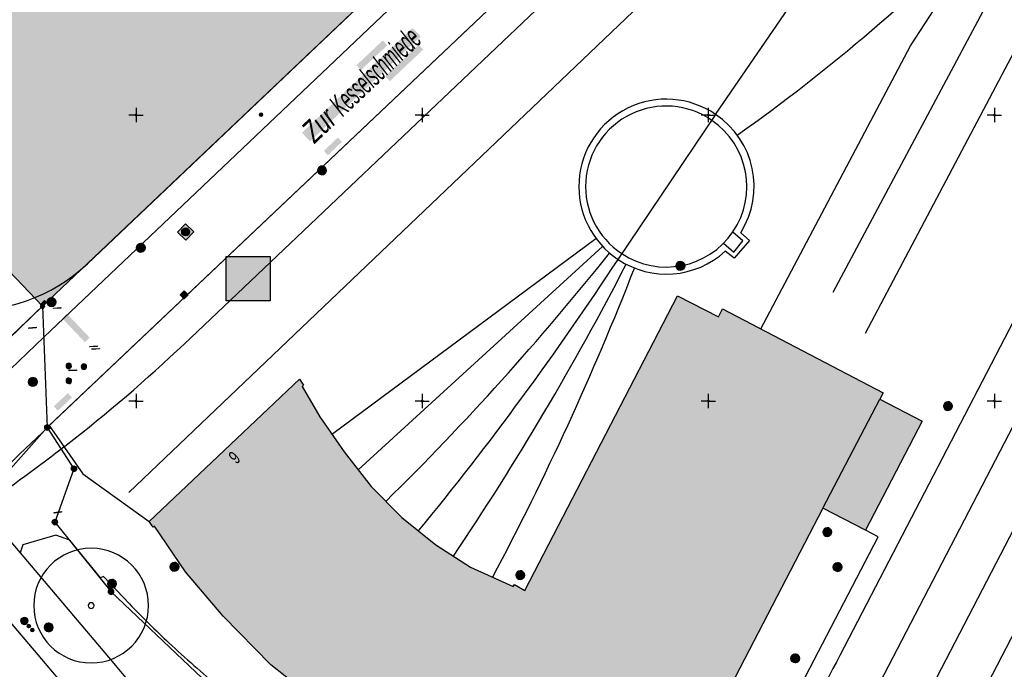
# Model space of a CAD drawing. Header units: metres. Extents: x 2695560 to 2696939, y 1260491 to 1262050.
# Tile 771 of 1005: x 2696466 to 2696552, y 1261351 to 1261408. Entities that reach past the tile are written whole.
import ezdxf

# ---------------------------------------------------------------- set-up
doc = ezdxf.new("R2010")
doc.units = ezdxf.units.M
doc.linetypes.add('AUSGEZOGEN', pattern=[0])
for name, color, linetype in [('XR$1$AV_Gebäudeflächen (BB)', 7, 'AUSGEZOGEN'), ('XR$1$AV_Grenzpunkte', 7, 'AUSGEZOGEN'), ('XR$1$AV_Haus-Nr.', 7, 'AUSGEZOGEN'), ('XR$1$AV_Koordinatennetzpunkte', 7, 'AUSGEZOGEN'), ('XR$1$AV_Linien (BB)', 7, 'AUSGEZOGEN'), ('XR$1$AV_Linien (EO)', 7, 'AUSGEZOGEN'), ('XR$1$AV_Strassennamen', 7, 'AUSGEZOGEN'), ('XR$1$AW_LK_Einlaufschacht alt', 24, 'AUSGEZOGEN'), ('XR$1$AW_LK_Schachtdeckel', 24, 'AUSGEZOGEN'), ('XR$1$EW_LK_Bauwerk_FL_Linie_Punkt', 1, 'AUSGEZOGEN'), ('XR$1$EW_LK_Knoten', 1, 'AUSGEZOGEN'), ('XR$1$GR_Baum', 94, 'AUSGEZOGEN'), ('XR$1$Liegenschaftsgrenzen', 7, 'AUSGEZOGEN'), ('XR$1$PFAV', 255, 'AUSGEZOGEN'), ('XR$1$PFAW', 255, 'AUSGEZOGEN'), ('XR$1$PFEW', 255, 'AUSGEZOGEN'), ('XR$1$PFWA', 255, 'AUSGEZOGEN'), ('XR$1$RAEW', 8, 'AUSGEZOGEN'), ('XR$1$RP_Abstandslinie', 7, 'AUSGEZOGEN'), ('XR$1$WA_LK_Absperrarmatur', 171, 'AUSGEZOGEN'), ('XR$1$WA_LK_Hydrant', 171, 'AUSGEZOGEN'), ('XR$1$WA_LK_Rohrleitungsteil', 171, 'AUSGEZOGEN')]:
    doc.layers.add(name, color=color, linetype=linetype)
doc.styles.add('ARIAL', font='arial.ttf')

# ---------------------------------------------------------------- blocks, each defined once
blk = doc.blocks.new('COMPLEXOBJECT_249')
at = {"layer": 'XR$1$AV_Linien (BB)', "color": 7, "linetype": 'AUSGEZOGEN', "transparency": 33554687}
blk.add_lwpolyline([(6467.25, 11372.69), (6466.83, 11372.255), (6464.813, 11370.353)], dxfattribs=at)
blk.add_arc((6471.284, 11363.284), 9.584, 132.47149, 146.2448, dxfattribs=at)
blk = doc.blocks.new('COMPLEXOBJECT_387')
at = {"layer": 'XR$1$AV_Linien (BB)', "color": 7, "linetype": 'AUSGEZOGEN', "transparency": 33554687}
for p, q in [((6463.083, 11367.998), (6462.764, 11365.134)), ((6463.727, 11363.084), (6464.867, 11361.714))]:
    blk.add_line(p, q, dxfattribs=at)
blk.add_arc((6467.086, 11365.913), 4.392, 190.21856, 220.1056, dxfattribs=at)
blk = doc.blocks.new('COMPLEXOBJECT_392')
at = {"layer": 'XR$1$AV_Linien (BB)', "color": 7, "linetype": 'AUSGEZOGEN', "transparency": 33554687}
blk.add_line((6470.138, 11348.488), (6461.473, 11358.662), dxfattribs=at)
for centre, radius, start, end in [((6458.394, 11355.873), 4.154, 42.16363, 118.8825), ((6484.263, 11307.659), 58.87, 118.26294, 120.13049)]:
    blk.add_arc(centre, radius, start, end, dxfattribs=at)
blk = doc.blocks.new('COMPLEXOBJECT_521')
at = {"layer": 'XR$1$AV_Linien (BB)', "color": 7, "linetype": 'AUSGEZOGEN', "transparency": 33554687}
blk.add_line((6472.592, 11352.609), (6476.006, 11348.523), dxfattribs=at)
blk.add_lwpolyline([(6506.9, 11322.711), (6507.432, 11322.424), (6507.554, 11322.653), (6507.737, 11323.013), (6507.995, 11322.871)], dxfattribs=at)
for centre, radius, start, end in [((6570.908, 11432.305), 126.593, 221.43917, 230.97204), ((6561.697, 11415.799), 108.019, 229.25379, 239.51643)]:
    blk.add_arc(centre, radius, start, end, dxfattribs=at)
blk = doc.blocks.new('COMPLEXOBJECT_522')
at = {"layer": 'XR$1$AV_Linien (BB)', "color": 7, "linetype": 'AUSGEZOGEN', "transparency": 33554687}
for centre, radius, start, end in [((6539.598, 11419.825), 90.341, 223.83017, 226.90524), ((6539.966, 11420.208), 90.872, 226.90079, 230.60628)]:
    blk.add_arc(centre, radius, start, end, dxfattribs=at)
blk = doc.blocks.new('COMPLEXOBJECT_539')
at = {"layer": 'XR$1$AV_Linien (BB)', "color": 7, "linetype": 'AUSGEZOGEN', "transparency": 33554687}
blk.add_line((6539.499, 11449.581), (6466.944, 11380.587), dxfattribs=at)
blk = doc.blocks.new('COMPLEXOBJECT_540')
at = {"layer": 'XR$1$AV_Linien (BB)', "color": 7, "linetype": 'AUSGEZOGEN', "transparency": 33554687}
blk.add_lwpolyline([(6466.84, 11383.28), (6456.91, 11393.71), (6456.922, 11393.849), (6457.511, 11400.483), (6457.821, 11403.982), (6457.879, 11404.631), (6458.123, 11407.779)], dxfattribs=at)
blk = doc.blocks.new('COMPLEXOBJECT_991')
at = {"layer": 'XR$1$AV_Linien (EO)', "color": 7, "linetype": 'AUSGEZOGEN', "transparency": 33554687}
blk.add_line((6538.743, 11380.921), (6561.202, 11423.565), dxfattribs=at)
blk = doc.blocks.new('COMPLEXOBJECT_1014')
at = {"layer": 'XR$1$AV_Linien (EO)', "color": 7, "linetype": 'AUSGEZOGEN', "transparency": 33554687}
for p, q in [((6553.784, 11440.271), (6563.707, 11452.365)), ((6525.637, 11400.059), (6545.185, 11428.573))]:
    blk.add_line(p, q, dxfattribs=at)
blk.add_arc((6666.957, 11348.07), 145.977, 140.83061, 146.53145, dxfattribs=at)
blk = doc.blocks.new('COMPLEXOBJECT_1039')
at = {"layer": 'XR$1$AV_Linien (EO)', "color": 7, "linetype": 'AUSGEZOGEN', "transparency": 33554687}
blk.add_lwpolyline([(6527.828, 11389.719), (6528.597, 11389.045), (6527.248, 11387.478), (6526.468, 11388.101)], dxfattribs=at)
for centre, radius, start, end in [((6521.325, 11393.756), 7.637, 55.62028, 236.63127), ((6521.427, 11393.765), 7.572, 327.70522, 56.2223), ((6521.339, 11393.645), 7.553, 236.07786, 312.77113)]:
    blk.add_arc(centre, radius, start, end, dxfattribs=at)
blk = doc.blocks.new('COMPLEXOBJECT_1050')
at = {"layer": 'XR$1$AV_Linien (EO)', "color": 7, "linetype": 'AUSGEZOGEN', "transparency": 33554687}
for centre, start, end in [((6521.31, 11393.759), 55.26081, 236.60425), ((6521.329, 11393.746), 236.41592, 55.44915)]:
    blk.add_arc(centre, 7.032, start, end, dxfattribs=at)
blk = doc.blocks.new('COMPLEXOBJECT_1102')
at = {"layer": 'XR$1$AV_Linien (EO)', "color": 7, "linetype": 'AUSGEZOGEN', "transparency": 33554687}
blk.add_line((6590.171, 11456.269), (6536.481, 11352.74), dxfattribs=at)
blk.add_arc((7870.838, 10660.799), 1503.094, 152.59064, 153.373799, dxfattribs=at)
blk = doc.blocks.new('COMPLEXOBJECT_1113')
at = {"layer": 'XR$1$AV_Linien (EO)', "color": 7, "linetype": 'AUSGEZOGEN', "transparency": 33554687}
blk.add_line((6479.195, 11379.981), (6485.572, 11386.041), dxfattribs=at)
for centre, radius, start, end in [((6386.877, 11477.172), 134.047, 307.72851, 313.52724), ((6367.885, 11501.758), 165.114, 304.5823, 307.7203)]:
    blk.add_arc(centre, radius, start, end, dxfattribs=at)
blk = doc.blocks.new('COMPLEXOBJECT_1400')
at = {"layer": 'XR$1$Liegenschaftsgrenzen', "color": 7, "linetype": 'AUSGEZOGEN', "transparency": 33554687}
for points in [[(6456.22, 11351.76), (6451.4, 11350.18), (6448.022, 11348.156)], [(6468.44, 11346.6), (6467.23, 11346.18), (6462.63, 11350.36)]]:
    blk.add_lwpolyline(points, dxfattribs=at)
for centre, radius, start, end in [((6458.228, 11345.578), 6.5, 47.36921, 107.98994), ((6571.236, 11440.024), 138.906, 222.26553, 225.67616), ((6573.601, 11439.064), 139.892, 224.70836, 233.28066), ((6573.698, 11438.894), 139.815, 233.20714, 241.79591)]:
    blk.add_arc(centre, radius, start, end, dxfattribs=at)
blk = doc.blocks.new('BAV15')
at = {"layer": 'XR$1$PFAV', "transparency": 33554687}
blk.add_hatch(color=7, dxfattribs=at).paths.add_polyline_path([(0.5, 0), (0.49, 0.1), (0.46, 0.2), (0.41, 0.29), (0.34, 0.36), (0.26, 0.42), (0.17, 0.47), (0.08, 0.49), (-0.03, 0.5), (-0.13, 0.48), (-0.22, 0.45), (-0.31, 0.4), (-0.38, 0.33), (-0.44, 0.24), (-0.48, 0.15), (-0.5, 0.05), (-0.5, -0.05), (-0.48, -0.15), (-0.44, -0.24), (-0.38, -0.33), (-0.31, -0.4), (-0.22, -0.45), (-0.13, -0.48), (-0.03, -0.5), (0.08, -0.49), (0.17, -0.47), (0.26, -0.42), (0.34, -0.36), (0.41, -0.29), (0.46, -0.2), (0.49, -0.1)])
at = {"color": 7, "transparency": 33554687}
for start, end in [(90, 270), (270, 90)]:
    blk.add_arc((0, 0), 0.5, start, end, dxfattribs=at)
at = {"layer": 'XR$1$PFAV', "transparency": 33554687}
blk.add_circle((0, 0), 0.5, dxfattribs=at)
blk = doc.blocks.new('BAV2041')
at = {"color": 7, "transparency": 33554687}
for p, q in [((-0.05, 0), (-0.5, 0)), ((0, 0.5), (0, 0.05)), ((0.05, 0), (0.5, 0)), ((0, -0.05), (0, -0.5))]:
    blk.add_line(p, q, dxfattribs=at)
blk.add_circle((0, 0), 0.05, dxfattribs=at)
for start, end in [(90, 270), (270, 90)]:
    blk.add_arc((0, 0), 0.05, start, end, dxfattribs=at)
blk = doc.blocks.new('COMPLEXOBJECT_1466')
at = {"layer": 'XR$1$RP_Abstandslinie', "color": 7, "linetype": 'AUSGEZOGEN', "transparency": 33554687}
blk.add_lwpolyline([(6470.75, 11387), (6506.19, 11420.68), (6538.12, 11451.04), (6563.88, 11475.59), (6592.63, 11503.18), (6600.77, 11511.64), (6607.85, 11520), (6614.25, 11528.63), (6625.63, 11546.5), (6628.65, 11551.41), (6635.35, 11563.02), (6638.59, 11569.24), (6641.62, 11575.58), (6644.56, 11581.92)], dxfattribs=at)
blk = doc.blocks.new('WBGR1')
at = {"color": 94, "transparency": 33554687}
for radius, start, end in [(1, 90, 270), (1, 270, 90), (0.05, 90, 270), (0.05, 270, 90)]:
    blk.add_arc((0, 0), radius, start, end, dxfattribs=at)
blk = doc.blocks.new('BAW2089')
at = {"layer": 'XR$1$PFAW', "transparency": 33554687}
blk.add_hatch(color=7, dxfattribs=at).paths.add_polyline_path([(-0.5, 0.5), (-0.5, -0.5), (0.5, -0.5), (0.5, 0.5)])
at = {"transparency": 33554687}
blk.add_lwpolyline([(-0.5, 0.5), (0.5, 0.5), (0.5, -0.5), (-0.5, -0.5), (-0.5, 0.5)], close=True, dxfattribs=at)
at = {"layer": 'XR$1$PFAW', "transparency": 33554687}
blk.add_lwpolyline([(-0.5, 0.5), (0.5, 0.5), (0.5, -0.5), (-0.5, -0.5), (-0.5, 0.5)], close=True, dxfattribs=at)
blk = doc.blocks.new('BAW2088')
at = {"layer": 'XR$1$PFAW', "transparency": 33554687}
blk.add_hatch(color=253, dxfattribs=at).paths.add_polyline_path([(0.51, 0), (0.5, 0.1), (0.47, 0.2), (0.42, 0.29), (0.35, 0.36), (0.27, 0.42), (0.18, 0.47), (0.09, 0.49), (-0.01, 0.5), (-0.11, 0.48), (-0.21, 0.45), (-0.3, 0.4), (-0.37, 0.33), (-0.43, 0.24), (-0.47, 0.15), (-0.49, 0.05), (-0.49, -0.05), (-0.47, -0.15), (-0.43, -0.24), (-0.37, -0.33), (-0.3, -0.4), (-0.21, -0.45), (-0.11, -0.48), (-0.01, -0.5), (0.09, -0.49), (0.18, -0.47), (0.27, -0.42), (0.35, -0.36), (0.42, -0.29), (0.47, -0.2), (0.5, -0.1)])
at = {"transparency": 33554687}
for start, end in [(91.1948, 268.8052), (268.8052, 91.1948)]:
    blk.add_arc((0.01, 0), 0.5, start, end, dxfattribs=at)
at = {"layer": 'XR$1$PFAW', "transparency": 33554687}
blk.add_circle((0.01, 0), 0.5, dxfattribs=at)
blk = doc.blocks.new('BAW2087')
at = {"lineweight": 25, "true_color": 0x000000, "transparency": 33554687}
h = blk.add_hatch(color=18, dxfattribs=at)
h.paths.add_polyline_path([(-0.5, 0.5), (-0.5, -0.5), (0.5, -0.5), (0.5, 0.5)])
h.paths.add_polyline_path([(0.337, -0.069), (0.316, -0.136), (0.282, -0.196), (0.237, -0.249), (0.182, -0.292), (0.119, -0.322), (0.052, -0.34), (-0.017, -0.343), (-0.086, -0.333), (-0.151, -0.309), (-0.21, -0.272), (-0.261, -0.224), (-0.301, -0.167), (-0.328, -0.103), (-0.342, -0.035), (-0.342, 0.035), (-0.328, 0.103), (-0.301, 0.167), (-0.261, 0.224), (-0.21, 0.272), (-0.151, 0.309), (-0.086, 0.333), (-0.017, 0.343), (0.052, 0.34), (0.119, 0.322), (0.182, 0.292), (0.237, 0.249), (0.282, 0.196), (0.316, 0.136), (0.337, 0.069), (0.344, 0)], flags=16)
at = {"layer": 'XR$1$PFAW', "lineweight": 25, "transparency": 33554687}
blk.add_hatch(color=7, dxfattribs=at).paths.add_polyline_path([(0.344, 0), (0.337, 0.069), (0.316, 0.136), (0.282, 0.196), (0.237, 0.249), (0.182, 0.292), (0.119, 0.322), (0.052, 0.34), (-0.017, 0.343), (-0.086, 0.333), (-0.151, 0.309), (-0.21, 0.272), (-0.261, 0.224), (-0.301, 0.167), (-0.328, 0.103), (-0.342, 0.035), (-0.342, -0.035), (-0.328, -0.103), (-0.301, -0.167), (-0.261, -0.224), (-0.21, -0.272), (-0.151, -0.309), (-0.086, -0.333), (-0.017, -0.343), (0.052, -0.34), (0.119, -0.322), (0.182, -0.292), (0.237, -0.249), (0.282, -0.196), (0.316, -0.136), (0.337, -0.069)])
at = {"lineweight": 25, "transparency": 33554687}
for p, q in [((-0.5, 0.5, 0.993), (0.5, 0.5, 0.993)), ((-0.5, -0.5, 0.993), (-0.5, 0.5, 0.993)), ((0.5, 0.5, 0.993), (0.5, -0.5, 0.993)), ((0.5, -0.5, 0.993), (-0.5, -0.5, 0.993))]:
    blk.add_line(p, q, dxfattribs=at)
blk.add_circle((0, 0), 0.344, dxfattribs=at)
at = {"layer": 'XR$1$PFAW', "lineweight": 25, "transparency": 33554687}
blk.add_line((-0.5, 0.5), (0.5, 0.5), dxfattribs=at)
at = {"layer": 'XR$1$PFAW', "color": 31, "lineweight": 25, "transparency": 33554687}
for p, q in [((-0.5, -0.5), (-0.5, 0.5)), ((0.5, 0.5), (0.5, -0.5)), ((0.5, -0.5), (-0.5, -0.5))]:
    blk.add_line(p, q, dxfattribs=at)
at = {"layer": 'XR$1$PFAW', "lineweight": 25, "transparency": 33554687}
blk.add_circle((0, 0), 0.344, dxfattribs=at)
blk = doc.blocks.new('BAW2082')
at = {"layer": 'XR$1$PFAW', "transparency": 33554687}
blk.add_hatch(color=7, dxfattribs=at).paths.add_polyline_path([(0.51, 0), (0.5, 0.1), (0.47, 0.19), (0.42, 0.28), (0.35, 0.36), (0.27, 0.42), (0.18, 0.47), (0.08, 0.49), (-0.02, 0.5), (-0.12, 0.48), (-0.21, 0.45), (-0.3, 0.39), (-0.37, 0.32), (-0.43, 0.24), (-0.47, 0.15), (-0.49, 0.05), (-0.49, -0.05), (-0.47, -0.15), (-0.43, -0.25), (-0.37, -0.33), (-0.3, -0.4), (-0.21, -0.45), (-0.12, -0.49), (-0.02, -0.5), (0.08, -0.5), (0.18, -0.47), (0.27, -0.43), (0.35, -0.37), (0.42, -0.29), (0.47, -0.2), (0.5, -0.1)])
at = {"transparency": 33554687}
for start, end in [(91.1948, 268.8052), (268.8052, 91.1948)]:
    blk.add_arc((0.01, 0), 0.5, start, end, dxfattribs=at)
at = {"layer": 'XR$1$PFAW', "transparency": 33554687}
blk.add_circle((0.01, 0), 0.5, dxfattribs=at)
blk = doc.blocks.new('BWA2013')
at = {"true_color": 0x000000, "transparency": 33554687}
blk.add_hatch(color=18, dxfattribs=at).paths.add_polyline_path([(-0.29, -0.41), (0.35, 0.36), (0.29, 0.41), (-0.35, -0.36)])
at = {"transparency": 33554687}
blk.add_lwpolyline([(-0.29, -0.41), (-0.35, -0.36), (0.29, 0.41), (0.35, 0.36), (-0.29, -0.41)], close=True, dxfattribs=at)
blk = doc.blocks.new('BWA2009')
at = {"true_color": 0x000000, "transparency": 33554687}
blk.add_hatch(color=18, dxfattribs=at).paths.add_polyline_path([(0.33, 0), (0.33, 0.07), (0.31, 0.13), (0.27, 0.19), (0.23, 0.24), (0.18, 0.28), (0.12, 0.31), (0.05, 0.33), (-0.02, 0.33), (-0.08, 0.32), (-0.15, 0.3), (-0.2, 0.26), (-0.25, 0.22), (-0.29, 0.16), (-0.32, 0.1), (-0.33, 0.03), (-0.33, -0.03), (-0.32, -0.1), (-0.29, -0.16), (-0.25, -0.22), (-0.2, -0.26), (-0.15, -0.3), (-0.08, -0.32), (-0.02, -0.33), (0.05, -0.33), (0.12, -0.31), (0.18, -0.28), (0.23, -0.24), (0.27, -0.19), (0.31, -0.13), (0.33, -0.07)])
at = {"layer": 'XR$1$PFWA', "transparency": 33554687}
blk.add_hatch(color=7, dxfattribs=at).paths.add_polyline_path([(0.5, 0), (0.49, 0.1), (0.46, 0.2), (0.41, 0.29), (0.34, 0.36), (0.26, 0.42), (0.17, 0.47), (0.08, 0.49), (-0.03, 0.5), (-0.13, 0.48), (-0.22, 0.45), (-0.31, 0.4), (-0.38, 0.33), (-0.44, 0.24), (-0.48, 0.15), (-0.5, 0.05), (-0.5, -0.05), (-0.48, -0.15), (-0.44, -0.24), (-0.38, -0.33), (-0.31, -0.4), (-0.22, -0.45), (-0.13, -0.48), (-0.03, -0.5), (0.08, -0.49), (0.17, -0.47), (0.26, -0.42), (0.34, -0.36), (0.41, -0.29), (0.46, -0.2), (0.49, -0.1)])
at = {"transparency": 33554687}
blk.add_circle((0, 0), 0.333, dxfattribs=at)
for start, end in [(90, 180), (180, 270), (0, 90), (270, 0)]:
    blk.add_arc((0, 0), 0.5, start, end, dxfattribs=at)
at = {"layer": 'XR$1$PFWA', "transparency": 33554687}
blk.add_circle((0, 0), 0.5, dxfattribs=at)
blk = doc.blocks.new('BWA965')
at = {"layer": 'XR$1$PFWA', "transparency": 33554687}
blk.add_hatch(color=7, dxfattribs=at).paths.add_polyline_path([(0, 0.5), (-0.05, 0.5), (-0.1, 0.49), (-0.15, 0.48), (-0.2, 0.46), (-0.24, 0.44), (-0.29, 0.41), (-0.33, 0.38), (-0.36, 0.34), (-0.4, 0.31), (-0.42, 0.26), (-0.45, 0.22), (-0.47, 0.17), (-0.48, 0.13), (-0.49, 0.08), (-0.5, 0.03), (-0.5, -0.03), (-0.49, -0.08), (-0.48, -0.13), (-0.47, -0.17), (-0.45, -0.22), (-0.42, -0.26), (-0.4, -0.31), (-0.36, -0.34), (-0.33, -0.38), (-0.29, -0.41), (-0.24, -0.44), (-0.2, -0.46), (-0.15, -0.48), (-0.1, -0.49), (-0.05, -0.5), (0, -0.5), (0.05, -0.5), (0.1, -0.49), (0.15, -0.48), (0.2, -0.46), (0.24, -0.44), (0.29, -0.41), (0.33, -0.38), (0.36, -0.34), (0.4, -0.31), (0.42, -0.26), (0.45, -0.22), (0.47, -0.17), (0.48, -0.13), (0.49, -0.08), (0.5, -0.03), (0.5, 0.03), (0.49, 0.08), (0.48, 0.13), (0.47, 0.17), (0.45, 0.22), (0.42, 0.26), (0.4, 0.31), (0.36, 0.34), (0.33, 0.38), (0.29, 0.41), (0.24, 0.44), (0.2, 0.46), (0.15, 0.48), (0.1, 0.49), (0.05, 0.5)])
at = {"transparency": 33554687}
blk.add_line((0, 0.5), (0, -0.5), dxfattribs=at)
for start, end in [(90, 270), (270, 90)]:
    blk.add_arc((0, 0), 0.5, start, end, dxfattribs=at)
blk = doc.blocks.new('BEW15')
at = {"layer": 'XR$1$PFEW', "transparency": 33554687}
h = blk.add_hatch(color=7, dxfattribs=at)
h.paths.add_polyline_path([(-0.5, 0), (-0.5, -0.05), (-0.49, -0.1), (-0.48, -0.15), (-0.46, -0.2), (-0.44, -0.24), (-0.41, -0.29), (-0.38, -0.33), (-0.34, -0.36), (-0.31, -0.4), (-0.26, -0.42), (-0.22, -0.45), (-0.17, -0.47), (-0.13, -0.48), (-0.08, -0.49), (-0.03, -0.5), (0.03, -0.5), (0.08, -0.49), (0.13, -0.48), (0.17, -0.47), (0.22, -0.45), (0.26, -0.42), (0.31, -0.4), (0.34, -0.36), (0.38, -0.33), (0.41, -0.29), (0.44, -0.24), (0.46, -0.2), (0.48, -0.15), (0.49, -0.1), (0.5, -0.05), (0.5, 0), (0.5, 0.05), (0.49, 0.1), (0.48, 0.15), (0.46, 0.2), (0.44, 0.24), (0.41, 0.29), (0.38, 0.33), (0.34, 0.36), (0.31, 0.4), (0.26, 0.42), (0.22, 0.45), (0.17, 0.47), (0.13, 0.48), (0.08, 0.49), (0.03, 0.5), (-0.03, 0.5), (-0.08, 0.49), (-0.13, 0.48), (-0.17, 0.47), (-0.22, 0.45), (-0.26, 0.42), (-0.31, 0.4), (-0.34, 0.36), (-0.38, 0.33), (-0.41, 0.29), (-0.44, 0.24), (-0.46, 0.2), (-0.48, 0.15), (-0.49, 0.1), (-0.5, 0.05)])
h.paths.add_polyline_path([(0.01, 0), (0.01, 0), (0.01, 0), (0.01, 0), (0.01, 0), (0.01, 0), (0.01, 0), (0.01, -0.01), (0.01, -0.01), (0.01, -0.01), (0.01, -0.01), (0.01, -0.01), (0, -0.01), (0, -0.01), (0, -0.01), (0, -0.01), (0, -0.01), (0, -0.01), (0, -0.01), (0, -0.01), (0, -0.01), (0, -0.01), (0, -0.01), (-0.01, -0.01), (-0.01, -0.01), (-0.01, -0.01), (-0.01, -0.01), (-0.01, 0), (-0.01, 0), (-0.01, 0), (-0.01, 0), (-0.01, 0), (-0.01, 0), (-0.01, 0), (-0.01, 0), (-0.01, 0), (-0.01, 0), (-0.01, 0.01), (-0.01, 0.01), (-0.01, 0.01), (-0.01, 0.01), (-0.01, 0.01), (0, 0.01), (0, 0.01), (0, 0.01), (0, 0.01), (0, 0.01), (0, 0.01), (0, 0.01), (0, 0.01), (0, 0.01), (0, 0.01), (0, 0.01), (0.01, 0.01), (0.01, 0.01), (0.01, 0.01), (0.01, 0.01), (0.01, 0.01), (0.01, 0.01), (0.01, 0), (0.01, 0), (0.01, 0)], flags=16)
at = {"color": 1, "transparency": 33554687}
for start, end in [(0, 180), (180, 0)]:
    blk.add_arc((0, 0), 0.5, start, end, dxfattribs=at)
at = {"layer": 'XR$1$PFEW', "transparency": 33554687}
blk.add_circle((0, 0), 0.5, dxfattribs=at)
blk = doc.blocks.new('BEWLP2549_S')
at = {"layer": 'XR$1$PFEW', "transparency": 33554687}
blk.add_hatch(color=7, dxfattribs=at).paths.add_polyline_path([(0.5, 0), (0.49, 0.1), (0.46, 0.2), (0.41, 0.29), (0.34, 0.36), (0.26, 0.42), (0.17, 0.47), (0.08, 0.49), (-0.03, 0.5), (-0.13, 0.48), (-0.22, 0.45), (-0.31, 0.4), (-0.38, 0.33), (-0.44, 0.24), (-0.48, 0.15), (-0.5, 0.05), (-0.5, -0.05), (-0.48, -0.15), (-0.44, -0.24), (-0.38, -0.33), (-0.31, -0.4), (-0.22, -0.45), (-0.13, -0.48), (-0.03, -0.5), (0.08, -0.49), (0.17, -0.47), (0.26, -0.42), (0.34, -0.36), (0.41, -0.29), (0.46, -0.2), (0.49, -0.1)])
at = {"color": 1, "transparency": 33554687}
for p, q in [((0.35, -0.35), (-0.35, 0.35)), ((-0.35, -0.35), (0.35, 0.35))]:
    blk.add_line(p, q, dxfattribs=at)
for start, end in [(91.3809, 268.6191), (268.6191, 91.3809)]:
    blk.add_arc((0, 0), 0.5, start, end, dxfattribs=at)
at = {"layer": 'XR$1$PFEW', "transparency": 33554687}
blk.add_circle((0, 0), 0.5, dxfattribs=at)
blk = doc.blocks.new('BEW957')
at = {"layer": 'XR$1$RAEW', "transparency": 33554687}
blk.add_hatch(color=1, dxfattribs=at).paths.add_polyline_path([(-0.5, 0), (-0.5, -0.05), (-0.49, -0.1), (-0.48, -0.15), (-0.46, -0.2), (-0.44, -0.24), (-0.41, -0.29), (-0.38, -0.33), (-0.34, -0.36), (-0.31, -0.4), (-0.26, -0.42), (-0.22, -0.45), (-0.17, -0.47), (-0.13, -0.48), (-0.08, -0.49), (-0.03, -0.5), (0.03, -0.5), (0.08, -0.49), (0.13, -0.48), (0.17, -0.47), (0.22, -0.45), (0.26, -0.42), (0.31, -0.4), (0.34, -0.36), (0.38, -0.33), (0.41, -0.29), (0.44, -0.24), (0.46, -0.2), (0.48, -0.15), (0.49, -0.1), (0.5, -0.05), (0.5, 0), (0.5, 0.05), (0.49, 0.1), (0.48, 0.15), (0.46, 0.2), (0.44, 0.24), (0.41, 0.29), (0.38, 0.33), (0.34, 0.36), (0.31, 0.4), (0.26, 0.42), (0.22, 0.45), (0.17, 0.47), (0.13, 0.48), (0.08, 0.49), (0.03, 0.5), (-0.03, 0.5), (-0.08, 0.49), (-0.13, 0.48), (-0.17, 0.47), (-0.22, 0.45), (-0.26, 0.42), (-0.31, 0.4), (-0.34, 0.36), (-0.38, 0.33), (-0.41, 0.29), (-0.44, 0.24), (-0.46, 0.2), (-0.48, 0.15), (-0.49, 0.1), (-0.5, 0.05)])
at = {"color": 1, "transparency": 33554687}
for start, end in [(90, 180), (180, 270), (0, 90), (270, 0)]:
    blk.add_arc((0, 0), 0.5, start, end, dxfattribs=at)
at = {"layer": 'XR$1$RAEW', "color": 1, "transparency": 33554687}
blk.add_circle((0, 0), 0.5, dxfattribs=at)
blk = doc.blocks.new('BEWLP2514')
at = {"layer": 'XR$1$PFEW', "transparency": 33554687}
blk.add_hatch(color=7, dxfattribs=at).paths.add_polyline_path([(0.5, 0), (-0.5, 0), (-0.5, -0.5), (0.5, -0.5)])
at = {"color": 1, "transparency": 33554687}
blk.add_lwpolyline([(-0.5, 0), (0.5, 0), (0.5, -0.5), (-0.5, -0.5), (-0.5, 0)], close=True, dxfattribs=at)
at = {"layer": 'XR$1$PFEW', "transparency": 33554687}
for p, q in [((-0.5, -0.5), (-0.5, 0)), ((-0.5, 0), (0.5, 0)), ((0.5, 0), (0.5, -0.5)), ((0.5, -0.5), (-0.5, -0.5))]:
    blk.add_line(p, q, dxfattribs=at)

msp = doc.modelspace()

# ---------------------------------------------------------------- hatches: boundary and pattern name
at = {"transparency": 33554687}
for points in [[(2696490.464, 1261398.263), (2696491.171, 1261397.517), (2696500.84, 1261406.687), (2696500.133, 1261407.433)], [(2696495.234, 1261404.171), (2696495.629, 1261403.752), (2696497.916, 1261405.909), (2696497.521, 1261406.328)], [(2696497.747, 1261403.193), (2696498.142, 1261402.777), (2696501.061, 1261405.545), (2696500.666, 1261405.961)], [(2696492.382, 1261396.686), (2696492.74, 1261396.31), (2696493.962, 1261397.472), (2696493.604, 1261397.848)], [(2696483.836, 1261387.458), (2696483.836, 1261383.557), (2696487.685, 1261383.557), (2696487.685, 1261387.458)], [(2696469.934, 1261382.445), (2696469.518, 1261382.051), (2696471.502, 1261379.951), (2696471.918, 1261380.345)], [(2696468.788, 1261374.343), (2696469.145, 1261373.965), (2696470.372, 1261375.121), (2696470.015, 1261375.499)], [(2696486.482, 1261361.586), (2696486.482, 1261361.062), (2696493.422, 1261361.062), (2696493.422, 1261361.586)]]:
    msp.add_hatch(color=7, dxfattribs=at).paths.add_polyline_path(points)
at = {"layer": 'XR$1$AV_Gebäudeflächen (BB)', "true_color": 0xd2d2d2, "transparency": 33554687}
for points in [[(2696467.81, 1261383.09), (2696507.16, 1261420.49), (2696510.408, 1261423.578), (2696539.09, 1261450.85), (2696538.655, 1261451.307), (2696541.753, 1261454.252), (2696532.269, 1261464.21), (2696531.576, 1261463.537), (2696531.169, 1261463.971), (2696510.613, 1261458.897), (2696504.847, 1261457.478), (2696501.744, 1261456.701), (2696500.279, 1261456.32), (2696500.085, 1261456.271), (2696499.892, 1261456.221), (2696499.698, 1261456.171), (2696499.505, 1261456.12), (2696499.312, 1261456.068), (2696499.119, 1261456.016), (2696498.927, 1261455.963), (2696498.734, 1261455.909), (2696498.542, 1261455.855), (2696498.35, 1261455.8), (2696498.158, 1261455.745), (2696497.966, 1261455.688), (2696497.775, 1261455.631), (2696497.584, 1261455.574), (2696497.393, 1261455.515), (2696497.202, 1261455.456), (2696497.011, 1261455.397), (2696496.82, 1261455.337), (2696496.63, 1261455.276), (2696496.44, 1261455.214), (2696496.25, 1261455.152), (2696496.061, 1261455.089), (2696495.871, 1261455.026), (2696495.682, 1261454.961), (2696495.493, 1261454.897), (2696495.304, 1261454.831), (2696495.116, 1261454.765), (2696494.927, 1261454.698), (2696494.739, 1261454.631), (2696494.552, 1261454.563), (2696494.364, 1261454.494), (2696494.104, 1261454.397), (2696493.844, 1261454.3), (2696493.585, 1261454.201), (2696493.326, 1261454.1), (2696493.067, 1261453.999), (2696492.809, 1261453.896), (2696492.552, 1261453.792), (2696492.295, 1261453.687), (2696492.039, 1261453.581), (2696491.783, 1261453.473), (2696491.528, 1261453.365), (2696491.273, 1261453.255), (2696491.018, 1261453.143), (2696490.765, 1261453.031), (2696490.511, 1261452.917), (2696490.259, 1261452.802), (2696490.006, 1261452.686), (2696489.755, 1261452.569), (2696489.504, 1261452.451), (2696489.253, 1261452.331), (2696489.003, 1261452.21), (2696488.754, 1261452.088), (2696488.505, 1261451.965), (2696488.257, 1261451.841), (2696488.01, 1261451.715), (2696487.763, 1261451.588), (2696487.516, 1261451.46), (2696487.271, 1261451.331), (2696487.025, 1261451.201), (2696486.781, 1261451.07), (2696486.537, 1261450.937), (2696486.453, 1261450.89), (2696486.368, 1261450.844), (2696486.284, 1261450.797), (2696486.2, 1261450.75), (2696486.116, 1261450.703), (2696486.032, 1261450.655), (2696485.948, 1261450.608), (2696485.864, 1261450.56), (2696485.781, 1261450.512), (2696485.697, 1261450.464), (2696485.614, 1261450.416), (2696485.53, 1261450.368), (2696485.447, 1261450.319), (2696485.364, 1261450.27), (2696485.281, 1261450.222), (2696485.198, 1261450.173), (2696485.115, 1261450.123), (2696485.032, 1261450.074), (2696484.949, 1261450.025), (2696484.867, 1261449.975), (2696484.784, 1261449.925), (2696484.702, 1261449.875), (2696484.619, 1261449.825), (2696484.537, 1261449.775), (2696484.455, 1261449.725), (2696484.373, 1261449.674), (2696484.291, 1261449.623), (2696484.209, 1261449.573), (2696484.127, 1261449.522), (2696484.046, 1261449.47), (2696483.964, 1261449.419), (2696483.891, 1261449.373), (2696483.818, 1261449.326), (2696483.745, 1261449.28), (2696483.672, 1261449.233), (2696483.599, 1261449.187), (2696483.526, 1261449.14), (2696483.453, 1261449.093), (2696483.381, 1261449.046), (2696483.308, 1261448.999), (2696483.236, 1261448.951), (2696483.163, 1261448.904), (2696483.091, 1261448.856), (2696483.018, 1261448.809), (2696482.946, 1261448.761), (2696482.874, 1261448.713), (2696482.802, 1261448.665), (2696482.73, 1261448.617), (2696482.658, 1261448.569), (2696482.586, 1261448.52), (2696482.515, 1261448.472), (2696482.443, 1261448.423), (2696482.372, 1261448.375), (2696482.3, 1261448.326), (2696482.229, 1261448.277), (2696482.157, 1261448.228), (2696482.086, 1261448.179), (2696482.015, 1261448.129), (2696481.944, 1261448.08), (2696481.873, 1261448.03), (2696481.802, 1261447.981), (2696481.731, 1261447.931), (2696481.645, 1261448.028), (2696478.909, 1261445.566), (2696477.877, 1261444.637), (2696472.129, 1261439.465), (2696472.216, 1261439.368), (2696472.086, 1261439.216), (2696471.957, 1261439.063), (2696471.829, 1261438.909), (2696471.701, 1261438.756), (2696471.573, 1261438.602), (2696471.446, 1261438.447), (2696471.32, 1261438.292), (2696471.194, 1261438.136), (2696471.069, 1261437.98), (2696470.944, 1261437.824), (2696470.82, 1261437.667), (2696470.696, 1261437.51), (2696470.573, 1261437.352), (2696470.451, 1261437.194), (2696470.329, 1261437.036), (2696470.207, 1261436.877), (2696470.087, 1261436.717), (2696469.966, 1261436.557), (2696469.847, 1261436.397), (2696469.727, 1261436.236), (2696469.609, 1261436.075), (2696469.491, 1261435.914), (2696469.373, 1261435.752), (2696469.256, 1261435.59), (2696469.14, 1261435.427), (2696469.024, 1261435.264), (2696468.909, 1261435.1), (2696468.794, 1261434.936), (2696468.68, 1261434.772), (2696468.567, 1261434.607), (2696468.454, 1261434.442), (2696468.424, 1261434.398), (2696468.394, 1261434.353), (2696468.364, 1261434.309), (2696468.334, 1261434.264), (2696468.304, 1261434.22), (2696468.274, 1261434.175), (2696468.244, 1261434.131), (2696468.214, 1261434.086), (2696468.184, 1261434.042), (2696468.154, 1261433.997), (2696468.124, 1261433.952), (2696468.095, 1261433.908), (2696468.065, 1261433.863), (2696468.035, 1261433.818), (2696468.006, 1261433.773), (2696467.976, 1261433.728), (2696467.947, 1261433.684), (2696467.917, 1261433.639), (2696467.888, 1261433.594), (2696467.858, 1261433.549), (2696467.829, 1261433.504), (2696467.8, 1261433.459), (2696467.77, 1261433.414), (2696467.741, 1261433.369), (2696467.712, 1261433.324), (2696467.683, 1261433.279), (2696467.654, 1261433.234), (2696467.625, 1261433.189), (2696467.596, 1261433.143), (2696467.567, 1261433.098), (2696467.538, 1261433.053), (2696467.515, 1261433.016), (2696467.491, 1261432.98), (2696467.468, 1261432.943), (2696467.445, 1261432.907), (2696467.422, 1261432.87), (2696467.399, 1261432.833), (2696467.375, 1261432.797), (2696467.352, 1261432.76), (2696467.329, 1261432.723), (2696467.306, 1261432.687), (2696467.283, 1261432.65), (2696467.26, 1261432.613), (2696467.237, 1261432.577), (2696467.214, 1261432.54), (2696467.191, 1261432.503), (2696467.168, 1261432.466), (2696467.145, 1261432.429), (2696467.123, 1261432.392), (2696467.1, 1261432.356), (2696467.077, 1261432.319), (2696467.054, 1261432.282), (2696467.031, 1261432.245), (2696467.009, 1261432.208), (2696466.986, 1261432.171), (2696466.963, 1261432.134), (2696466.941, 1261432.097), (2696466.918, 1261432.06), (2696466.896, 1261432.023), (2696466.873, 1261431.986), (2696466.85, 1261431.949), (2696466.828, 1261431.912), (2696466.8, 1261431.866), (2696466.773, 1261431.82), (2696466.745, 1261431.775), (2696466.717, 1261431.729), (2696466.69, 1261431.683), (2696466.662, 1261431.637), (2696466.635, 1261431.591), (2696466.607, 1261431.545), (2696466.58, 1261431.499), (2696466.552, 1261431.453), (2696466.525, 1261431.407), (2696466.498, 1261431.361), (2696466.471, 1261431.315), (2696466.444, 1261431.269), (2696466.416, 1261431.223), (2696466.389, 1261431.177), (2696466.362, 1261431.131), (2696466.335, 1261431.084), (2696466.308, 1261431.038), (2696466.282, 1261430.992), (2696466.255, 1261430.945), (2696466.228, 1261430.899), (2696466.201, 1261430.853), (2696466.175, 1261430.806), (2696466.148, 1261430.76), (2696466.121, 1261430.714), (2696466.095, 1261430.667), (2696466.068, 1261430.621), (2696466.042, 1261430.574), (2696466.015, 1261430.528), (2696465.989, 1261430.481), (2696465.829, 1261430.19), (2696465.67, 1261429.898), (2696465.513, 1261429.605), (2696465.358, 1261429.311), (2696465.204, 1261429.016), (2696465.053, 1261428.72), (2696464.903, 1261428.424), (2696464.754, 1261428.126), (2696464.608, 1261427.828), (2696464.463, 1261427.528), (2696464.32, 1261427.228), (2696464.179, 1261426.927), (2696464.04, 1261426.626), (2696463.902, 1261426.323), (2696463.766, 1261426.02), (2696463.632, 1261425.715), (2696463.5, 1261425.41), (2696463.37, 1261425.105), (2696463.241, 1261424.798), (2696463.115, 1261424.491), (2696462.99, 1261424.183), (2696462.866, 1261423.874), (2696462.745, 1261423.565), (2696462.626, 1261423.254), (2696462.508, 1261422.943), (2696462.392, 1261422.632), (2696462.278, 1261422.32), (2696462.166, 1261422.007), (2696462.056, 1261421.693), (2696461.948, 1261421.379), (2696461.841, 1261421.064), (2696461.701, 1261420.642), (2696461.565, 1261420.219), (2696461.432, 1261419.794), (2696461.302, 1261419.369), (2696461.176, 1261418.942), (2696461.053, 1261418.515), (2696460.933, 1261418.087), (2696460.817, 1261417.657), (2696460.704, 1261417.227), (2696460.595, 1261416.796), (2696460.489, 1261416.364), (2696460.386, 1261415.931), (2696460.287, 1261415.498), (2696460.191, 1261415.064), (2696460.099, 1261414.629), (2696460.01, 1261414.193), (2696459.925, 1261413.756), (2696459.843, 1261413.319), (2696459.764, 1261412.881), (2696459.689, 1261412.443), (2696459.617, 1261412.004), (2696459.549, 1261411.565), (2696459.485, 1261411.125), (2696459.423, 1261410.684), (2696459.366, 1261410.243), (2696459.312, 1261409.802), (2696459.261, 1261409.36), (2696459.214, 1261408.918), (2696459.17, 1261408.475), (2696459.13, 1261408.032), (2696459.093, 1261407.589), (2696458.849, 1261404.441), (2696458.791, 1261403.792), (2696458.481, 1261400.293), (2696457.892, 1261393.659), (2696457.88, 1261393.52)], [(2696477.112, 1261364.265), (2696477.464, 1261363.773), (2696477.592, 1261363.88), (2696480.3, 1261359.89), (2696483.593, 1261356.006), (2696487.761, 1261351.742), (2696492.066, 1261348.336), (2696496.761, 1261345.297), (2696500.893, 1261343.023), (2696505.254, 1261340.671), (2696505.023, 1261340.16), (2696519.066, 1261332.8), (2696535.986, 1261365.456), (2696539.715, 1261363.522), (2696544.645, 1261373.055), (2696540.96, 1261374.964), (2696541.247, 1261375.518), (2696527.214, 1261382.883), (2696526.845, 1261382.17), (2696523.29, 1261384.012), (2696509.936, 1261358.238), (2696509.035, 1261358.756), (2696508.918, 1261358.579), (2696505.189, 1261360.27), (2696502.167, 1261362.226), (2696499.188, 1261364.627), (2696496.504, 1261367.349), (2696494.154, 1261370.365), (2696492.04, 1261373.436), (2696490.474, 1261376.076), (2696490.589, 1261376.183), (2696490.251, 1261376.725)]]:
    msp.add_hatch(color=254, dxfattribs=at).paths.add_polyline_path(points)

# ---------------------------------------------------------------- linework, layer by layer
at = {"color": 24, "lineweight": -3, "transparency": 33554687}
msp.add_lwpolyline([(2696483.836, 1261387.458), (2696487.685, 1261387.458), (2696487.685, 1261383.557), (2696483.836, 1261383.557), (2696483.836, 1261387.458)], close=True, dxfattribs=at)
at = {"layer": 'XR$1$AV_Linien (BB)', "color": 7, "linetype": 'AUSGEZOGEN', "transparency": 33554687}
for p, q in [((2696464.492, 1261379.923), (2696467.81, 1261383.09)), ((2696468.397, 1261372.668), (2696468.22, 1261372.5)), ((2696465.837, 1261361.524), (2696473.562, 1261352.419))]:
    msp.add_line(p, q, dxfattribs=at)
for points in [[(2696555.384, 1261455.34), (2696549.63, 1261449.86), (2696529.17, 1261430.35), (2696512.72, 1261414.7), (2696468.397, 1261372.668)], [(2696539.09, 1261450.85), (2696510.408, 1261423.578), (2696507.16, 1261420.49), (2696467.81, 1261383.09)], [(2696477.112, 1261364.265), (2696490.251, 1261376.725), (2696490.589, 1261376.183), (2696490.474, 1261376.076), (2696492.04, 1261373.436), (2696494.154, 1261370.365), (2696496.504, 1261367.349), (2696499.188, 1261364.627), (2696502.167, 1261362.226), (2696505.189, 1261360.27), (2696508.918, 1261358.579), (2696509.035, 1261358.756), (2696509.936, 1261358.238), (2696523.29, 1261384.012), (2696526.845, 1261382.17), (2696527.214, 1261382.883), (2696541.247, 1261375.518), (2696540.96, 1261374.964), (2696544.645, 1261373.055), (2696539.715, 1261363.522)], [(2696437.997, 1261352.109), (2696462.778, 1261375.507), (2696467.914, 1261380.397)], [(2696468.397, 1261372.668), (2696471.334, 1261368.44), (2696477.112, 1261364.265)], [(2696539.715, 1261363.522), (2696535.986, 1261365.456), (2696519.066, 1261332.8)], [(2696519.066, 1261332.8), (2696505.023, 1261340.16), (2696505.254, 1261340.671), (2696500.893, 1261343.023), (2696496.761, 1261345.297), (2696492.066, 1261348.336), (2696487.761, 1261351.742), (2696483.593, 1261356.006), (2696480.3, 1261359.89), (2696477.592, 1261363.88), (2696477.464, 1261363.773), (2696477.112, 1261364.265)], [(2696521.071, 1261324.727), (2696524.395, 1261331.33), (2696540.821, 1261362.946), (2696539.715, 1261363.522)], [(2696475.397, 1261357.072), (2696473.123, 1261359.482), (2696472.86, 1261359.342), (2696470.182, 1261362.656), (2696468.965, 1261363.077), (2696466.073, 1261362.24), (2696465.837, 1261361.524)]]:
    msp.add_lwpolyline(points, dxfattribs=at)
at = {"layer": 'XR$1$AV_Linien (EO)', "color": 7, "linetype": 'AUSGEZOGEN', "transparency": 33554687}
for p, q in [((2696530.913, 1261330.818), (2696660.18, 1261580.08)), ((2696593.112, 1261487.112), (2696486.542, 1261385.851)), ((2696475.331, 1261366.802), (2696564.677, 1261452.175)), ((2696518.094, 1261387.188), (2696526.615, 1261399.864)), ((2696493.159, 1261371.973), (2696516.15, 1261389.019)), ((2696495.388, 1261368.782), (2696516.724, 1261388.335)), ((2696535.986, 1261365.456), (2696540.96, 1261374.964))]:
    msp.add_line(p, q, dxfattribs=at)
for points in [[(2696639.815, 1261531.687), (2696635.229, 1261522.844), (2696633.281, 1261519.089), (2696530.038, 1261320.008)], [(2696533.754, 1261318.052), (2696621.541, 1261487.327), (2696623.489, 1261491.083), (2696628.074, 1261499.926)], [(2696536.875, 1261384.318), (2696550.209, 1261409.341), (2696568.518, 1261440.263)], [(2696530.571, 1261381.121), (2696543.624, 1261405.875), (2696551.135, 1261417.449)], [(2696527.293, 1261388.605), (2696528.187, 1261387.816), (2696528.987, 1261388.807), (2696528.097, 1261389.577)]]:
    msp.add_lwpolyline(points, dxfattribs=at)
for centre, radius, start, end in [((2696433.529, 1261531.816), 164.046, 305.37524, 315.79983), ((2696327.014, 1261539.476), 243.407, 314.55804, 321.43867), ((2696286.205, 1261539.09), 277.199, 320.68086, 326.77278), ((2696289.479, 1261505.126), 258.057, 326.11058, 332.70058), ((2696278.552, 1261480.546), 258.694, 332.07438, 338.66696)]:
    msp.add_arc(centre, radius, start, end, dxfattribs=at)
at = {"layer": 'XR$1$Liegenschaftsgrenzen', "color": 7, "linetype": 'AUSGEZOGEN', "transparency": 33554687}
for p, q in [((2696451.91, 1261367.914), (2696467.81, 1261383.09)), ((2696467.81, 1261383.09), (2696468.22, 1261372.5)), ((2696448.364, 1261350.146), (2696468.22, 1261372.5))]:
    msp.add_line(p, q, dxfattribs=at)
for points in [[(2696467.81, 1261383.09), (2696507.16, 1261420.49), (2696539.09, 1261450.85), (2696544.09, 1261455.64), (2696549.572, 1261460.876)], [(2696549.63, 1261449.86), (2696529.17, 1261430.35), (2696512.72, 1261414.7), (2696468.22, 1261372.5)], [(2696468.22, 1261372.5), (2696470.55, 1261368.89), (2696468.88, 1261364.22), (2696473.79, 1261358.13), (2696484.03, 1261348.43), (2696495.14, 1261339.75), (2696506.53, 1261332.37), (2696513.39, 1261328.77)]]:
    msp.add_lwpolyline(points, dxfattribs=at)
at = {"layer": 'XR$1$RP_Abstandslinie', "color": 7, "linetype": 'AUSGEZOGEN', "transparency": 33554687}
msp.add_arc((2696461.429, 1261397.72), 14.998, 265.41664, 313.32774, dxfattribs=at)

# ---------------------------------------------------------------- block references
at = {"layer": 'XR$1$AV_Grenzpunkte', "color": 7, "linetype": 'AUSGEZOGEN', "lineweight": -3, "transparency": 33554687}
for p, xscale, yscale in [((2696467.81, 1261383.09), 0.3249999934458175, 0.3249999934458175), ((2696468.22, 1261372.5), 0.4549999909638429, 0.4549999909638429), ((2696470.55, 1261368.89), 0.4549999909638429, 0.4549999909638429), ((2696468.88, 1261364.22), 0.4549999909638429, 0.4549999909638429), ((2696473.79, 1261358.13), 0.4549999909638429, 0.4549999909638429)]:
    msp.add_blockref('BAV15', p, dxfattribs=dict(at, xscale=xscale, yscale=yscale))
at = {"layer": 'XR$1$AV_Koordinatennetzpunkte', "color": 7, "linetype": 'AUSGEZOGEN', "lineweight": -3, "transparency": 33554687, "xscale": 1.25, "yscale": 1.25}
for p in [(2696475.97, 1261399.81), (2696500.97, 1261399.81), (2696525.97, 1261399.81), (2696550.97, 1261399.81), (2696475.97, 1261374.81), (2696500.97, 1261374.81), (2696525.97, 1261374.81), (2696550.97, 1261374.81)]:
    msp.add_blockref('BAV2041', p, dxfattribs=at)
at = {"layer": 'XR$1$AV_Linien (BB)', "color": 7, "linetype": 'AUSGEZOGEN', "lineweight": -3, "transparency": 33554687}
for name in ['COMPLEXOBJECT_540', 'COMPLEXOBJECT_539', 'COMPLEXOBJECT_249', 'COMPLEXOBJECT_387', 'COMPLEXOBJECT_392', 'COMPLEXOBJECT_522', 'COMPLEXOBJECT_521']:
    msp.add_blockref(name, (2690000.97, 1249999.81), dxfattribs=at)
at = {"layer": 'XR$1$AV_Linien (EO)', "color": 7, "linetype": 'AUSGEZOGEN', "lineweight": -3, "transparency": 33554687}
for name in ['COMPLEXOBJECT_1102', 'COMPLEXOBJECT_991', 'COMPLEXOBJECT_1014', 'COMPLEXOBJECT_1039', 'COMPLEXOBJECT_1050', 'COMPLEXOBJECT_1113']:
    msp.add_blockref(name, (2690000.97, 1249999.81), dxfattribs=at)
at = {"layer": 'XR$1$AW_LK_Einlaufschacht alt', "color": 24, "linetype": 'AUSGEZOGEN', "lineweight": -3, "transparency": 33554687, "xscale": 0.5000000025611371, "yscale": 0.5000000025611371, "rotation": 43.64358010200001}
msp.add_blockref('BAW2089', (2696480.176, 1261384.098), dxfattribs=at)
at = {"layer": 'XR$1$AW_LK_Schachtdeckel', "color": 24, "linetype": 'AUSGEZOGEN', "lineweight": -3, "transparency": 33554687, "rotation": 46.40743721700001}
msp.add_blockref('BAW2087', (2696480.303, 1261389.596), dxfattribs=at)
at = {"layer": 'XR$1$AW_LK_Schachtdeckel', "color": 24, "linetype": 'AUSGEZOGEN', "lineweight": -3, "transparency": 33554687}
for name, p, xscale, yscale in [('BAW2088', (2696476.388, 1261388.209), 0.7578193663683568, 0.7578193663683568), ('BAW2082', (2696523.521, 1261386.631), 0.7499999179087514, 0.7499999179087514), ('BAW2082', (2696546.9, 1261374.364), 0.7499999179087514, 0.7499999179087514), ('BAW2082', (2696536.358, 1261363.349), 0.7499999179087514, 0.7499999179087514), ('BAW2082', (2696479.324, 1261360.314), 0.7499999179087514, 0.7499999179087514), ('BAW2082', (2696537.253, 1261360.294), 0.7499999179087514, 0.7499999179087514), ('BAW2082', (2696509.535, 1261359.59), 0.7499999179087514, 0.7499999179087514), ('BAW2082', (2696473.865, 1261358.833), 0.7499999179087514, 0.7499999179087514), ('BAW2082', (2696533.542, 1261352.309), 0.7499999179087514, 0.7499999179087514)]:
    msp.add_blockref(name, p, dxfattribs=dict(at, xscale=xscale, yscale=yscale))
at = {"layer": 'XR$1$EW_LK_Bauwerk_FL_Linie_Punkt', "color": 1, "linetype": 'AUSGEZOGEN', "lineweight": -3, "transparency": 33554687, "xscale": 0.5999999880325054, "yscale": 0.5999999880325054}
msp.add_blockref('BEW15', (2696466.215, 1261355.582), dxfattribs=at)
at = {"layer": 'XR$1$EW_LK_Knoten', "color": 1, "linetype": 'AUSGEZOGEN', "lineweight": -3, "transparency": 33554687, "xscale": 0.2749999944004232, "yscale": 0.2749999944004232}
for p in [(2696486.89, 1261399.845), (2696466.91, 1261354.788)]:
    msp.add_blockref('BEW957', p, dxfattribs=at)
at = {"layer": 'XR$1$EW_LK_Knoten', "color": 1, "linetype": 'AUSGEZOGEN', "lineweight": -3, "transparency": 33554687}
for name, p, xscale, yscale, rotation in [('BEWLP2549_S', (2696492.218, 1261394.976), 0.749999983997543, 0.7499999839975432, 44.0802), ('BEWLP2514', (2696467.973, 1261383.244), 0.5000000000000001, 0.5000000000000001, 223.3700999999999), ('BEWLP2549_S', (2696466.966, 1261376.476), 0.749999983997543, 0.7499999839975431, 44.68049999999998), ('BEWLP2549_S', (2696468.341, 1261355.021), 0.7499999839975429, 0.7499999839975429, 37.7253), ('BEW957', (2696466.604, 1261355.137), 0.2749999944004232, 0.2749999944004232, 270)]:
    msp.add_blockref(name, p, dxfattribs=dict(at, xscale=xscale, yscale=yscale, rotation=rotation))
at = {"layer": 'XR$1$GR_Baum', "color": 94, "linetype": 'AUSGEZOGEN', "lineweight": -3, "transparency": 33554687, "xscale": 5.0141012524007, "yscale": 5.0141012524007}
msp.add_blockref('WBGR1', (2696472.049, 1261356.926), dxfattribs=at)
at = {"layer": 'XR$1$Liegenschaftsgrenzen', "color": 7, "linetype": 'AUSGEZOGEN', "lineweight": -3, "transparency": 33554687}
msp.add_blockref('COMPLEXOBJECT_1400', (2690000.97, 1249999.81), dxfattribs=at)
at = {"layer": 'XR$1$RP_Abstandslinie', "color": 7, "linetype": 'AUSGEZOGEN', "lineweight": -3, "transparency": 33554687}
msp.add_blockref('COMPLEXOBJECT_1466', (2690000.97, 1249999.81), dxfattribs=at)
at = {"layer": 'XR$1$WA_LK_Absperrarmatur', "color": 171, "linetype": 'AUSGEZOGEN', "lineweight": -3, "transparency": 33554687, "yscale": 0.475528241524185}
for p, xscale, rotation in [((2696470.095, 1261377.877), 0.4755282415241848, 133.555874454), ((2696471.418, 1261377.825), 0.475528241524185, 43.664329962), ((2696470.099, 1261376.576), 0.4755282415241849, 223.2561915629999)]:
    msp.add_blockref('BWA965', p, dxfattribs=dict(at, xscale=xscale, rotation=rotation))
at = {"layer": 'XR$1$WA_LK_Hydrant', "color": 171, "linetype": 'AUSGEZOGEN', "lineweight": -3, "transparency": 33554687, "xscale": 0.7499999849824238, "yscale": 0.7499999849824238}
msp.add_blockref('BWA2009', (2696468.594, 1261383.445), dxfattribs=at)
at = {"layer": 'XR$1$WA_LK_Rohrleitungsteil', "color": 171, "linetype": 'AUSGEZOGEN', "lineweight": -3, "transparency": 33554687}
for p, xscale, yscale, rotation in [((2696469.075, 1261382.936), 0.6499999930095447, 0.6499999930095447, 133.376503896), ((2696466.926, 1261381.21), 0.6499999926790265, 0.6499999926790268, 133.555874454), ((2696472.244, 1261379.582), 0.6499999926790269, 0.6499999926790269, 133.376503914), ((2696472.45, 1261379.364), 0.6499999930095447, 0.6499999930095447, 133.376503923), ((2696470.457, 1261377.496), 0.6499999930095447, 0.6499999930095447, 133.5558745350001), ((2696469.144, 1261365.079), 0.6499999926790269, 0.6499999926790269, 317.926155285)]:
    msp.add_blockref('BWA2013', p, dxfattribs=dict(at, xscale=xscale, yscale=yscale, rotation=rotation))

# ---------------------------------------------------------------- texts
at = {"layer": 'XR$1$AV_Haus-Nr.', "color": 7, "transparency": 33554687, "insert": (2696484.162, 1261370.296), "char_height": 1.1621, "width": 1.02516, "attachment_point": 2, "rotation": 43.4808, "style": 'ARIAL'}
msp.add_mtext('\\W0.68;9', dxfattribs=at)
at = {"layer": 'XR$1$AV_Strassennamen', "color": 7, "transparency": 33554687, "insert": (2696495.659, 1261402.468), "char_height": 1.93684, "width": 17.92207, "attachment_point": 5, "rotation": 43.4808, "style": 'ARIAL'}
msp.add_mtext('\\A1;{\\fArial|i1|b0;\\H1.936838;\\W0.700000;\\C7;Zur \\W0.490000;Kesselschmiede}\\P', dxfattribs=at)

doc.saveas('drawing.dxf')
